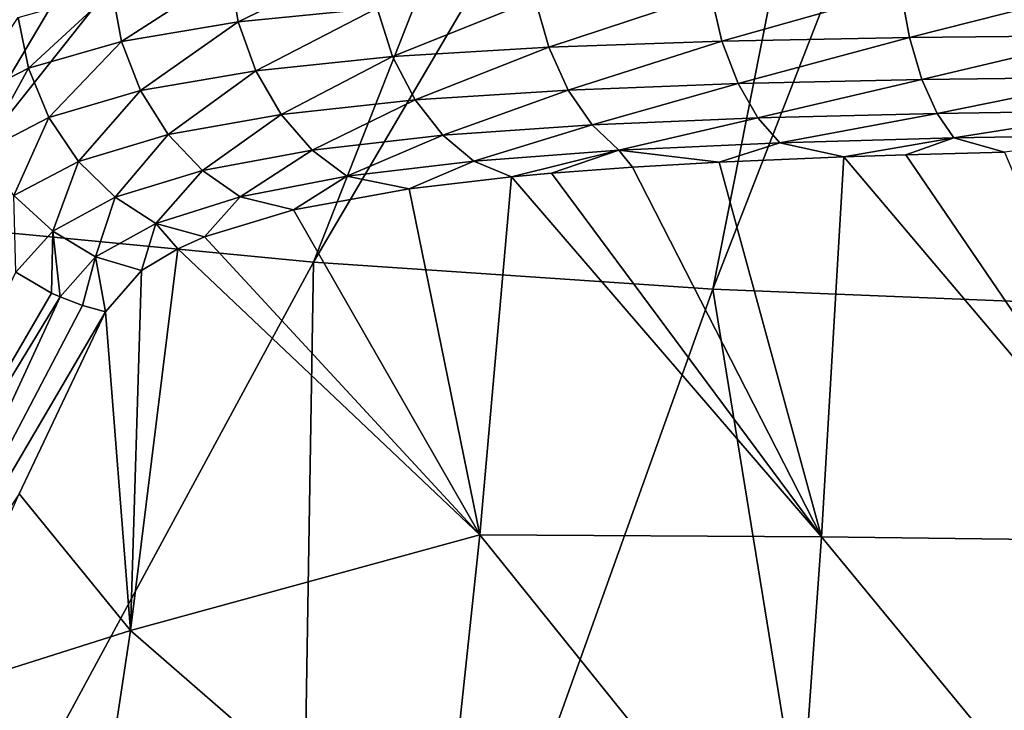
# Model space of a CAD drawing. Header units: metres. Extents: x -90 to 304, y -90 to 74.
# Tile 383 of 570: x 235.47 to 238.43, y 16.92 to 19. Entities that reach past the tile are written whole.
import ezdxf

# ---------------------------------------------------------------- set-up
doc = ezdxf.new("R2010")
doc.units = ezdxf.units.M
doc.layers.add('solid_21662050_350', color=7, linetype='CONTINUOUS')

msp = doc.modelspace()

# ---------------------------------------------------------------- linework, layer by layer
at = {"layer": 'solid_21662050_350'}
for points in [[(235.951691, 21.703979, 192.657013), (235.445862, 21.81847, 192.339005), (231.847656, 18.905067, 198.677185)], [(235.951691, 21.703979, 192.657013), (231.847656, 18.905067, 198.677185), (232.915543, 18.701227, 199.243378)], [(236.482498, 21.603287, 192.936691), (235.951691, 21.703979, 192.657013), (232.915543, 18.701227, 199.243378)], [(236.482498, 21.603287, 192.936691), (232.915543, 18.701227, 199.243378), (234.027557, 18.52655, 199.728561)], [(237.034973, 21.51701, 193.176346), (236.482498, 21.603287, 192.936691), (234.027557, 18.52655, 199.728561)], [(237.034973, 21.51701, 193.176346), (234.027557, 18.52655, 199.728561), (235.176788, 18.382124, 200.129715)], [(237.605743, 21.445683, 193.374451), (237.034973, 21.51701, 193.176346), (235.176788, 18.382124, 200.129715)], [(237.605743, 21.445683, 193.374451), (235.176788, 18.382124, 200.129715), (236.356049, 18.268848, 200.444351)], [(238.191269, 21.389746, 193.529831), (237.605743, 21.445683, 193.374451), (236.356049, 18.268848, 200.444351)], [(238.191269, 21.389746, 193.529831), (236.356049, 18.268848, 200.444351), (237.558014, 18.187429, 200.670502)], [(238.787949, 21.349541, 193.641495), (238.191269, 21.389746, 193.529831), (237.558014, 18.187429, 200.670502)], [(238.787949, 21.349541, 193.641495), (237.558014, 18.187429, 200.670502), (238.775192, 18.138374, 200.806763)], [(236.13002, 18.992054, 99.486626), (236.104294, 19.143545, 99.48481), (236.524246, 19.183756, 98.995491)], [(236.547302, 19.033266, 99.003654), (236.13002, 18.992054, 99.486626), (236.524246, 19.183756, 98.995491)], [(235.77832, 18.93302, 100.017845), (235.750183, 19.085377, 100.02314), (236.104294, 19.143545, 99.48481)], [(236.13002, 18.992054, 99.486626), (235.77832, 18.93302, 100.017845), (236.104294, 19.143545, 99.48481)], [(235.498306, 18.852722, 100.588234), (235.468033, 19.005716, 100.601364), (235.750183, 19.085377, 100.02314)], [(235.77832, 18.93302, 100.017845), (235.498306, 18.852722, 100.588234), (235.750183, 19.085377, 100.02314)], [(237.585175, 18.934137, 98.261581), (237.551666, 19.077288, 98.215309), (238.123337, 19.087166, 97.92495)], [(238.149246, 18.945086, 97.976753), (237.585175, 18.934137, 98.261581), (238.123337, 19.087166, 97.92495)], [(238.149246, 18.945086, 97.976753), (238.123337, 19.087166, 97.92495), (238.729218, 19.092709, 97.712532)], [(238.746918, 18.951441, 97.768387), (238.149246, 18.945086, 97.976753), (238.729218, 19.092709, 97.712532)], [(236.59404, 18.887646, 99.034904), (236.547302, 19.033266, 99.003654), (237.02359, 19.060436, 98.577278)], [(237.064056, 18.916061, 98.616669), (236.59404, 18.887646, 99.034904), (237.02359, 19.060436, 98.577278)], [(237.064056, 18.916061, 98.616669), (237.02359, 19.060436, 98.577278), (237.551666, 19.077288, 98.215309)], [(237.585175, 18.934137, 98.261581), (237.064056, 18.916061, 98.616669), (237.551666, 19.077288, 98.215309)], [(236.182373, 18.845318, 99.50856), (236.13002, 18.992054, 99.486626), (236.547302, 19.033266, 99.003654)], [(236.59404, 18.887646, 99.034904), (236.182373, 18.845318, 99.50856), (236.547302, 19.033266, 99.003654)], [(235.498306, 18.852722, 100.588234), (235.295532, 18.748566, 101.187813), (235.468033, 19.005716, 100.601364)], [(235.835632, 18.785454, 100.02935), (235.77832, 18.93302, 100.017845), (236.13002, 18.992054, 99.486626)], [(236.182373, 18.845318, 99.50856), (235.835632, 18.785454, 100.02935), (236.13002, 18.992054, 99.486626)], [(235.55986, 18.704779, 100.58828), (235.498306, 18.852722, 100.588234), (235.77832, 18.93302, 100.017845)], [(235.835632, 18.785454, 100.02935), (235.55986, 18.704779, 100.58828), (235.77832, 18.93302, 100.017845)], [(237.122757, 18.787245, 98.679886), (237.064056, 18.916061, 98.616669), (237.585175, 18.934137, 98.261581)], [(237.633682, 18.806717, 98.333496), (237.122757, 18.787245, 98.679886), (237.585175, 18.934137, 98.261581)], [(237.633682, 18.806717, 98.333496), (237.585175, 18.934137, 98.261581), (238.149246, 18.945086, 97.976753)], [(238.186615, 18.818909, 98.055656), (237.633682, 18.806717, 98.333496), (238.149246, 18.945086, 97.976753)], [(238.186615, 18.818909, 98.055656), (238.149246, 18.945086, 97.976753), (238.746918, 18.951441, 97.768387)], [(238.772369, 18.826214, 97.852432), (238.186615, 18.818909, 98.055656), (238.746918, 18.951441, 97.768387)], [(236.661987, 18.757454, 99.087852), (236.59404, 18.887646, 99.034904), (237.064056, 18.916061, 98.616669)], [(237.122757, 18.787245, 98.679886), (236.661987, 18.757454, 99.087852), (237.064056, 18.916061, 98.616669)], [(236.258575, 18.713968, 99.549774), (236.182373, 18.845318, 99.50856), (236.59404, 18.887646, 99.034904)], [(236.661987, 18.757454, 99.087852), (236.258575, 18.713968, 99.549774), (236.59404, 18.887646, 99.034904)], [(235.36058, 18.600838, 101.175484), (235.295532, 18.748566, 101.187813), (235.498306, 18.852722, 100.588234)], [(235.55986, 18.704779, 100.58828), (235.36058, 18.600838, 101.175484), (235.498306, 18.852722, 100.588234)], [(235.919067, 18.653376, 100.057442), (235.835632, 18.785454, 100.02935), (236.182373, 18.845318, 99.50856)], [(236.258575, 18.713968, 99.549774), (235.919067, 18.653376, 100.057442), (236.182373, 18.845318, 99.50856)], [(237.693314, 18.703264, 98.425217), (237.633682, 18.806717, 98.333496), (238.186615, 18.818909, 98.055656)], [(238.232513, 18.716778, 98.155304), (237.693314, 18.703264, 98.425217), (238.186615, 18.818909, 98.055656)], [(238.232513, 18.716778, 98.155304), (238.186615, 18.818909, 98.055656), (238.772369, 18.826214, 97.852432)], [(238.803574, 18.725105, 97.957916), (238.232513, 18.716778, 98.155304), (238.772369, 18.826214, 97.852432)], [(235.649445, 18.572613, 100.601974), (235.55986, 18.704779, 100.58828), (235.835632, 18.785454, 100.02935)], [(235.919067, 18.653376, 100.057442), (235.649445, 18.572613, 100.601974), (235.835632, 18.785454, 100.02935)], [(236.745743, 18.651131, 99.158112), (236.661987, 18.757454, 99.087852), (237.122757, 18.787245, 98.679886)], [(237.195038, 18.682327, 98.761765), (236.745743, 18.651131, 99.158112), (237.122757, 18.787245, 98.679886)], [(237.195038, 18.682327, 98.761765), (237.122757, 18.787245, 98.679886), (237.633682, 18.806717, 98.333496)], [(237.693314, 18.703264, 98.425217), (237.195038, 18.682327, 98.761765), (237.633682, 18.806717, 98.333496)], [(236.35257, 18.606527, 99.606758), (236.258575, 18.713968, 99.549774), (236.661987, 18.757454, 99.087852)], [(236.745743, 18.651131, 99.158112), (236.35257, 18.606527, 99.606758), (236.661987, 18.757454, 99.087852)], [(238.803574, 18.725105, 97.957916), (238.283081, 18.643, 98.267181), (238.232513, 18.716778, 98.155304)], [(238.803574, 18.725105, 97.957916), (238.837906, 18.652346, 98.075874), (238.283081, 18.643, 98.267181)], [(235.455124, 18.469419, 101.173668), (235.36058, 18.600838, 101.175484), (235.55986, 18.704779, 100.58828)], [(235.649445, 18.572613, 100.601974), (235.455124, 18.469419, 101.173668), (235.55986, 18.704779, 100.58828)], [(236.022003, 18.545351, 100.099609), (235.919067, 18.653376, 100.057442), (236.258575, 18.713968, 99.549774)], [(236.35257, 18.606527, 99.606758), (236.022003, 18.545351, 100.099609), (236.258575, 18.713968, 99.549774)], [(237.693314, 18.703264, 98.425217), (237.274872, 18.60581, 98.855148), (237.195038, 18.682327, 98.761765)], [(237.693314, 18.703264, 98.425217), (237.759109, 18.628178, 98.528847), (237.274872, 18.60581, 98.855148)], [(238.232513, 18.716778, 98.155304), (237.759109, 18.628178, 98.528847), (237.693314, 18.703264, 98.425217)], [(238.232513, 18.716778, 98.155304), (238.283081, 18.643, 98.267181), (237.759109, 18.628178, 98.528847)], [(237.195038, 18.682327, 98.761765), (236.838303, 18.573271, 99.23941), (236.745743, 18.651131, 99.158112)], [(237.195038, 18.682327, 98.761765), (237.274872, 18.60581, 98.855148), (236.838303, 18.573271, 99.23941)], [(235.759933, 18.464788, 100.627907), (235.649445, 18.572613, 100.601974), (235.919067, 18.653376, 100.057442)], [(236.022003, 18.545351, 100.099609), (235.759933, 18.464788, 100.627907), (235.919067, 18.653376, 100.057442)], [(236.745743, 18.651131, 99.158112), (236.456482, 18.527658, 99.674271), (236.35257, 18.606527, 99.606758)], [(236.745743, 18.651131, 99.158112), (236.838303, 18.573271, 99.23941), (236.456482, 18.527658, 99.674271)], [(237.759109, 18.628178, 98.528847), (238.283081, 18.643, 98.267181), (237.951691, 18.586454, 98.56572)], [(238.283081, 18.643, 98.267181), (238.13884, 18.592505, 98.470451), (237.951691, 18.586454, 98.56572)], [(238.283081, 18.643, 98.267181), (238.435257, 18.600147, 98.341751), (238.13884, 18.592505, 98.470451)], [(238.283081, 18.643, 98.267181), (238.837906, 18.652346, 98.075874), (238.435257, 18.600147, 98.341751)], [(236.35257, 18.606527, 99.606758), (236.135818, 18.466068, 100.151741), (236.022003, 18.545351, 100.099609)], [(236.35257, 18.606527, 99.606758), (236.456482, 18.527658, 99.674271), (236.135818, 18.466068, 100.151741)], [(236.838303, 18.573271, 99.23941), (237.274872, 18.60581, 98.855148), (236.951767, 18.526207, 99.306061)], [(237.274872, 18.60581, 98.855148), (237.072449, 18.537212, 99.191208), (236.951767, 18.526207, 99.306061)], [(237.274872, 18.60581, 98.855148), (237.316101, 18.555481, 98.983849), (237.072449, 18.537212, 99.191208)], [(237.274872, 18.60581, 98.855148), (237.759109, 18.628178, 98.528847), (237.577026, 18.570562, 98.792862)], [(237.274872, 18.60581, 98.855148), (237.577026, 18.570562, 98.792862), (237.316101, 18.555481, 98.983849)], [(237.759109, 18.628178, 98.528847), (237.951691, 18.586454, 98.56572), (237.577026, 18.570562, 98.792862)], [(237.577026, 18.570562, 98.792862), (237.951691, 18.586454, 98.56572), (237.884201, 17.442341, 103.069763)], [(237.884201, 17.442341, 103.069763), (237.951691, 18.586454, 98.56572), (238.930939, 17.429201, 102.841187)], [(237.951691, 18.586454, 98.56572), (238.13884, 18.592505, 98.470451), (238.930939, 17.429201, 102.841187)], [(238.13884, 18.592505, 98.470451), (238.435257, 18.600147, 98.341751), (238.930939, 17.429201, 102.841187)], [(235.571625, 18.362806, 101.182121), (235.455124, 18.469419, 101.173668), (235.649445, 18.572613, 100.601974)], [(235.759933, 18.464788, 100.627907), (235.571625, 18.362806, 101.182121), (235.649445, 18.572613, 100.601974)], [(236.022003, 18.545351, 100.099609), (235.88208, 18.385954, 100.6632), (235.759933, 18.464788, 100.627907)], [(236.022003, 18.545351, 100.099609), (236.135818, 18.466068, 100.151741), (235.88208, 18.385954, 100.6632)], [(236.456482, 18.527658, 99.674271), (236.838303, 18.573271, 99.23941), (236.644043, 18.490026, 99.643822)], [(236.838303, 18.573271, 99.23941), (236.951767, 18.526207, 99.306061), (236.644043, 18.490026, 99.643822)], [(237.072449, 18.537212, 99.191208), (237.316101, 18.555481, 98.983849), (237.884201, 17.442341, 103.069763)], [(237.316101, 18.555481, 98.983849), (237.577026, 18.570562, 98.792862), (237.884201, 17.442341, 103.069763)], [(236.135818, 18.466068, 100.151741), (236.456482, 18.527658, 99.674271), (236.296356, 18.426828, 100.134239)], [(236.456482, 18.527658, 99.674271), (236.644043, 18.490026, 99.643822), (236.296356, 18.426828, 100.134239)], [(236.644043, 18.490026, 99.643822), (236.951767, 18.526207, 99.306061), (236.857117, 17.448565, 103.506584)], [(236.857117, 17.448565, 103.506584), (236.951767, 18.526207, 99.306061), (237.884201, 17.442341, 103.069763)], [(236.951767, 18.526207, 99.306061), (237.072449, 18.537212, 99.191208), (237.884201, 17.442341, 103.069763)], [(236.296356, 18.426828, 100.134239), (236.644043, 18.490026, 99.643822), (236.857117, 17.448565, 103.506584)], [(235.571625, 18.362806, 101.182121), (235.460602, 18.239134, 101.751953), (235.455124, 18.469419, 101.173668)], [(235.759933, 18.464788, 100.627907), (235.700363, 18.285521, 101.199303), (235.571625, 18.362806, 101.182121)], [(235.759933, 18.464788, 100.627907), (235.88208, 18.385954, 100.6632), (235.700363, 18.285521, 101.199303)], [(235.88208, 18.385954, 100.6632), (236.135818, 18.466068, 100.151741), (236.028381, 18.345463, 100.652756)], [(236.135818, 18.466068, 100.151741), (236.296356, 18.426828, 100.134239), (236.028381, 18.345463, 100.652756)], [(236.028381, 18.345463, 100.652756), (236.296356, 18.426828, 100.134239), (236.857117, 17.448565, 103.506584)], [(236.356049, 18.268848, 200.444351), (235.176788, 18.382124, 200.129715), (234.47493, 14.793001, 207.174988)], [(235.700363, 18.285521, 101.199303), (235.88208, 18.385954, 100.6632), (235.839218, 18.243717, 101.19416)], [(235.88208, 18.385954, 100.6632), (235.947815, 18.309631, 100.854317), (235.839218, 18.243717, 101.19416)], [(235.88208, 18.385954, 100.6632), (236.028381, 18.345463, 100.652756), (235.947815, 18.309631, 100.854317)], [(235.568451, 18.176165, 101.749771), (235.460602, 18.239134, 101.751953), (235.571625, 18.362806, 101.182121)], [(235.568451, 18.176165, 101.749771), (235.571625, 18.362806, 101.182121), (235.593842, 18.164536, 101.749977)], [(235.571625, 18.362806, 101.182121), (235.700363, 18.285521, 101.199303), (235.593842, 18.164536, 101.749977)], [(235.947815, 18.309631, 100.854317), (236.028381, 18.345463, 100.652756), (236.857117, 17.448565, 103.506584)], [(235.805786, 17.160894, 105.19136), (235.947815, 18.309631, 100.854317), (236.857117, 17.448565, 103.506584)], [(235.839218, 18.243717, 101.19416), (235.947815, 18.309631, 100.854317), (235.805786, 17.160894, 105.19136)], [(235.661194, 18.138807, 101.751663), (235.593842, 18.164536, 101.749977), (235.700363, 18.285521, 101.199303)], [(235.661194, 18.138807, 101.751663), (235.700363, 18.285521, 101.199303), (235.730606, 18.119486, 101.75502)], [(235.700363, 18.285521, 101.199303), (235.839218, 18.243717, 101.19416), (235.730606, 18.119486, 101.75502)], [(236.356049, 18.268848, 200.444351), (234.47493, 14.793001, 207.174988), (236.296921, 14.668055, 207.522034)], [(237.558014, 18.187429, 200.670502), (236.356049, 18.268848, 200.444351), (236.296921, 14.668055, 207.522034)], [(234.842987, 16.928717, 106.923676), (235.460602, 18.239134, 101.751953), (235.568451, 18.176165, 101.749771)], [(235.730606, 18.119486, 101.75502), (235.839218, 18.243717, 101.19416), (235.805786, 17.160894, 105.19136)], [(234.842987, 16.928717, 106.923676), (235.568451, 18.176165, 101.749771), (235.593842, 18.164536, 101.749977)], [(234.984833, 16.849176, 106.918671), (234.842987, 16.928717, 106.923676), (235.593842, 18.164536, 101.749977)], [(234.984833, 16.849176, 106.918671), (235.593842, 18.164536, 101.749977), (235.661194, 18.138807, 101.751663)], [(237.558014, 18.187429, 200.670502), (236.296921, 14.668055, 207.522034), (238.142532, 14.592767, 207.731155)], [(238.775192, 18.138374, 200.806763), (237.558014, 18.187429, 200.670502), (238.142532, 14.592767, 207.731155)], [(234.984833, 16.849176, 106.918671), (235.661194, 18.138807, 101.751663), (235.730606, 18.119486, 101.75502)], [(238.775192, 18.138374, 200.806763), (238.142532, 14.592767, 207.731155), (240, 14.567616, 207.80101)], [(234.984833, 16.849176, 106.918671), (235.730606, 18.119486, 101.75502), (235.470459, 17.572262, 103.982758)], [(235.470459, 17.572262, 103.982758), (235.730606, 18.119486, 101.75502), (235.805786, 17.160894, 105.19136)], [(235.203812, 16.970333, 106.291489), (235.470459, 17.572262, 103.982758), (235.805786, 17.160894, 105.19136)], [(235.805786, 17.160894, 105.19136), (236.857117, 17.448565, 103.506584), (236.739288, 16.348202, 107.425034)], [(236.739288, 16.348202, 107.425034), (236.857117, 17.448565, 103.506584), (237.801743, 16.274183, 107.248711)], [(236.857117, 17.448565, 103.506584), (237.884201, 17.442341, 103.069763), (237.801743, 16.274183, 107.248711)], [(237.801743, 16.274183, 107.248711), (237.884201, 17.442341, 103.069763), (238.888733, 16.223955, 107.161613)], [(237.884201, 17.442341, 103.069763), (238.930939, 17.429201, 102.841187), (238.888733, 16.223955, 107.161613)], [(235.203812, 16.970333, 106.291489), (235.805786, 17.160894, 105.19136), (235.626694, 15.978878, 109.236435)], [(235.626694, 15.978878, 109.236435), (235.805786, 17.160894, 105.19136), (236.739288, 16.348202, 107.425034)], [(235.132904, 16.802706, 106.908714), (235.203812, 16.970333, 106.291489), (235.626694, 15.978878, 109.236435)]]:
    msp.add_3dface(points, dxfattribs=at)

doc.saveas('drawing.dxf')
